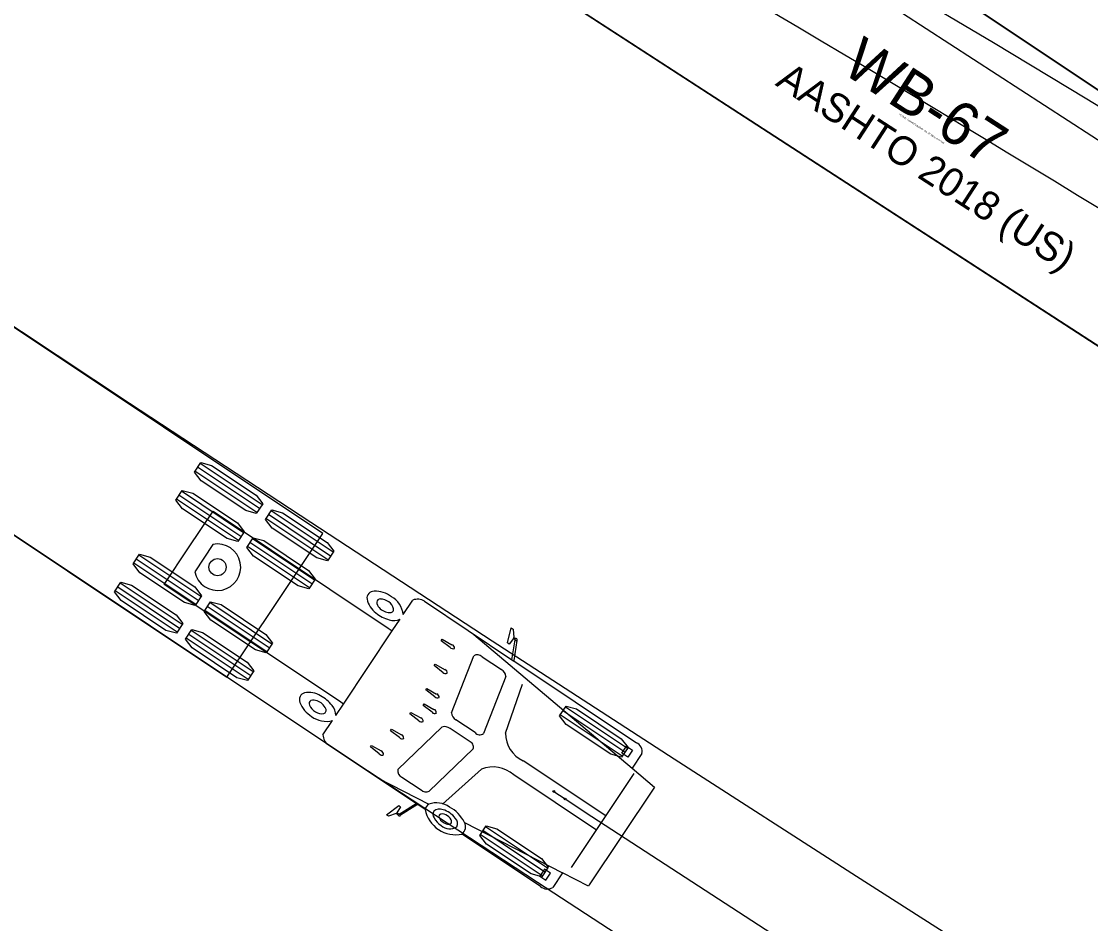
# Model space of a CAD drawing. Extents: x 973688 to 979179, y 703586 to 707602.
# Drawn here: x 978364.3 to 978416.9, y 704044.5 to 704088.9 of the extents above; entities that cross this region are included whole.
import ezdxf

# ---------------------------------------------------------------- set-up
doc = ezdxf.new("R2010")
doc.units = 0
doc.layers.add('Radius Check', color=7, linetype='Continuous')
doc.layers.add('T_Drafting', color=7, linetype='Continuous')

msp = doc.modelspace()

# ---------------------------------------------------------------- linework, layer by layer
at = {"layer": 'Radius Check'}
for points in [[(978453.188, 704061.486), (978448.792, 704064.471), (978440.139, 704070.274), (978401.836, 704095.846), (978401.751, 704096.091), (978384.633, 704106.754), (978388.865, 704113.543), (978397.898, 704107.976), (978406.359, 704102.726), (978406.555, 704102.916), (978415.639, 704097.26), (978424.715, 704091.575), (978433.777, 704085.867), (978442.809, 704080.145), (978451.623, 704074.533), (978460.601, 704068.788)], [(978427.428, 704066.35), (978384.429, 704094.229), (978384.368, 704094.393), (978379.896, 704096.938), (978366.896, 704104.422), (978370.888, 704111.355), (978375.519, 704108.793), (978380.161, 704106.199), (978384.767, 704103.598), (978388.847, 704101.273), (978389.052, 704101.361), (978393.632, 704098.732), (978398.328, 704096.01), (978402.952, 704093.303), (978407.564, 704090.577), (978412.164, 704087.833), (978416.752, 704085.069), (978421.327, 704082.287)], [(978450.563, 704073.507), (978450.575, 704073.525), (978450.516, 704073.565), (978445.803, 704076.712), (978406.555, 704102.916), (978404.195, 704099.381), (978401.836, 704095.846), (978441.084, 704069.643), (978445.797, 704066.497), (978445.856, 704066.457), (978445.868, 704066.475)], [(978433.454, 704072.552), (978433.466, 704072.57), (978433.406, 704072.608), (978428.651, 704075.691), (978389.052, 704101.361), (978386.74, 704097.795), (978384.429, 704094.229), (978424.028, 704068.559), (978428.784, 704065.477), (978428.843, 704065.439), (978428.855, 704065.457)]]:
    msp.add_lwpolyline(points, dxfattribs=at)
for centre, radius, start, end in [((976519.884, 701071.256), 3566.494, 55.87597, 58.372335), ((977776.579, 703031.64), 1228.403, 52.999585, 60.987287)]:
    msp.add_arc(centre, radius, start, end, dxfattribs=at)
at = {"layer": 'T_Drafting'}
for p, q in [((978376.184, 704065.096), (978373.133, 704067.13)), ((978375.929, 704064.714), (978372.879, 704066.749)), ((978376.057, 704064.905), (978373.006, 704066.94)), ((978375.014, 704063.342), (978371.963, 704065.376)), ((978375.141, 704063.532), (978372.091, 704065.567)), ((978375.268, 704063.723), (978372.218, 704065.758)), ((978379.423, 704062.384), (978376.373, 704064.418)), ((978379.551, 704062.574), (978376.5, 704064.609)), ((978379.678, 704062.765), (978376.627, 704064.8)), ((978378.762, 704061.392), (978375.712, 704063.427)), ((978373.762, 704063.144), (978372.865, 704061.799)), ((978378.508, 704061.011), (978375.457, 704063.046)), ((978378.635, 704061.202), (978375.585, 704063.236)), ((978372.914, 704060.194), (978369.864, 704062.229)), ((978373.041, 704060.385), (978369.991, 704062.42)), ((978373.169, 704060.576), (978370.118, 704062.61)), ((978372.253, 704059.203), (978369.203, 704061.238)), ((978371.999, 704058.822), (978368.948, 704060.856)), ((978372.126, 704059.012), (978369.076, 704061.047)), ((978376.663, 704058.245), (978373.612, 704060.28)), ((978376.408, 704057.864), (978373.358, 704059.898)), ((978376.535, 704058.054), (978373.485, 704060.089)), ((978375.62, 704056.682), (978372.57, 704058.716)), ((978375.747, 704056.872), (978372.697, 704058.907)), ((978380.183, 704055.293), (978382.586, 704058.895)), ((978386.603, 704058.721), (978394.39, 704052.132)), ((978388.544, 704058.52), (978388.56, 704058.542)), ((978388.56, 704058.542), (978388.559, 704058.57)), ((978375.493, 704056.491), (978372.442, 704058.526)), ((978384.994, 704058.408), (978385.044, 704058.483)), ((978385.429, 704058.071), (978384.994, 704058.408)), ((978385.044, 704058.483), (978385.522, 704058.211)), ((978385.5, 704054.858), (978386.593, 704057.659)), ((978387.011, 704057.618), (978387.952, 704056.99)), ((978384.639, 704057.181), (978384.689, 704057.256)), ((978385.096, 704056.831), (978384.639, 704057.181)), ((978384.689, 704057.256), (978385.189, 704056.971)), ((978388.475, 704057.473), (978388.558, 704057.417)), ((978388.168, 704056.648), (978387.075, 704053.847)), ((978384.241, 704055.983), (978384.291, 704056.058)), ((978384.677, 704055.646), (978384.241, 704055.983)), ((978384.291, 704056.058), (978384.77, 704055.785)), ((978388.157, 704053.862), (978388.999, 704056.265)), ((978383.457, 704054.808), (978383.507, 704054.883)), ((978383.507, 704054.883), (978383.986, 704054.61)), ((978384.106, 704055.224), (978384.156, 704055.299)), ((978384.541, 704054.887), (978384.106, 704055.224)), ((978384.156, 704055.299), (978384.635, 704055.027)), ((978394.026, 704052.919), (978390.975, 704054.953)), ((978394.153, 704053.109), (978391.102, 704055.144)), ((978383.893, 704054.47), (978383.457, 704054.808)), ((978386.657, 704053.888), (978385.716, 704054.515)), ((978393.898, 704052.728), (978390.848, 704054.763)), ((978382.504, 704053.98), (978382.554, 704054.055)), ((978382.939, 704053.643), (978382.504, 704053.98)), ((978382.554, 704054.055), (978383.032, 704053.783)), ((978385.029, 704054.152), (978382.864, 704052.068)), ((978386.369, 704053.457), (978385.429, 704054.084)), ((978381.507, 704053.182), (978381.557, 704053.256)), ((978381.943, 704052.844), (978381.507, 704053.182)), ((978381.557, 704053.256), (978382.036, 704052.984)), ((978384.402, 704051.002), (978386.568, 704053.087)), ((978393.883, 704052.877), (978394.112, 704053.22)), ((978394.179, 704052.68), (978393.883, 704052.877)), ((978394.112, 704053.22), (978394.408, 704053.023)), ((978394.408, 704053.023), (978394.179, 704052.68)), ((978393.095, 704049.784), (978389.026, 704052.498)), ((978383.062, 704051.697), (978384.002, 704051.07)), ((978386.97, 704052.082), (978385.064, 704050.372)), ((978392.632, 704049.09), (978388.563, 704051.804)), ((978391.4, 704047.243), (978394.487, 704051.871)), ((978381.887, 704051.65), (978384.383, 704050.368)), ((978383.758, 704050.402), (978383.841, 704050.346)), ((978382.803, 704049.912), (978382.777, 704049.903)), ((978382.818, 704049.936), (978382.803, 704049.912)), ((978386.133, 704049.47), (978390.961, 704046.991)), ((978390.095, 704047.026), (978387.045, 704049.061)), ((978390.222, 704047.217), (978387.172, 704049.251)), ((978389.968, 704046.835), (978386.917, 704048.87)), ((978390.078, 704047.173), (978389.849, 704046.83)), ((978390.375, 704046.976), (978390.078, 704047.173)), ((978390.146, 704046.633), (978390.375, 704046.976)), ((978389.849, 704046.83), (978390.146, 704046.633))]:
    msp.add_line(p, q, dxfattribs=at)
for points in [[(978330.431, 704086.001), (978330.419, 704085.983), (978330.478, 704085.944), (978335.192, 704082.798), (978374.45, 704056.61), (978376.809, 704060.146), (978379.167, 704063.682), (978339.909, 704089.869), (978335.194, 704093.014), (978335.135, 704093.053), (978335.123, 704093.035)], [(978494.681, 703977.857), (978493.524, 703979.109), (978492.291, 703980.361), (978490.984, 703981.613), (978489.601, 703982.864), (978488.145, 703984.112), (978486.618, 703985.358), (978485.022, 703986.599), (978483.36, 703987.838), (978481.63, 703989.076), (978479.83, 703990.321), (978478.892, 703990.933), (978470.664, 703995.855), (978461.754, 704001.212), (978452.649, 704006.734), (978443.556, 704012.306), (978434.488, 704017.921), (978425.445, 704023.578), (978416.606, 704029.165), (978407.686, 704034.861), (978398.696, 704040.662), (978389.734, 704046.504), (978380.801, 704052.389), (978330.36, 704086.022)], [(978360.763, 704075.988), (978369.664, 704070.099), (978378.577, 704064.234), (978387.507, 704058.397), (978396.455, 704052.59), (978405.422, 704046.816), (978414.411, 704041.076), (978423.272, 704035.466), (978432.145, 704029.898), (978441.174, 704024.281), (978450.225, 704018.695), (978459.295, 704013.135), (978508.337, 703983.26), (978510.321, 703982.029), (978512.35, 703980.72), (978513.381, 703980.03), (978521.963, 703974.902)], [(978379.802, 704054.722), (978380.182, 704055.292), (978379.985, 704055.425), (978371.365, 704061.175), (978372.566, 704062.976), (978373.768, 704064.777), (978382.388, 704059.027), (978382.586, 704058.896), (978382.967, 704059.466)], [(978383.123, 704059.701), (978383.592, 704060.404)], [(978384.169, 704060.345), (978388.475, 704057.473), (978388.635, 704058.443), (978388.635, 704058.443), (978388.611, 704058.473), (978388.611, 704058.474), (978388.61, 704058.474), (978388.544, 704058.519), (978388.543, 704058.519), (978388.336, 704058.238), (978388.251, 704058.295), (978388.436, 704059.036), (978388.438, 704059.037), (978388.536, 704058.972), (978388.537, 704058.968), (978388.559, 704058.572), (978388.56, 704058.569), (978388.631, 704058.521)], [(978388.718, 704058.41), (978388.56, 704057.427), (978388.565, 704057.413), (978394.602, 704053.386)], [(978379.176, 704053.784), (978379.645, 704054.487)], [(978382.85, 704049.855), (978382.778, 704049.902), (978382.775, 704049.902), (978382.401, 704049.77), (978382.398, 704049.769), (978382.299, 704049.835), (978382.3, 704049.837), (978382.913, 704050.293), (978382.998, 704050.235), (978382.818, 704049.937), (978382.818, 704049.936), (978382.885, 704049.892), (978382.886, 704049.891), (978382.887, 704049.891), (978382.924, 704049.881), (978382.924, 704049.881), (978383.758, 704050.402), (978379.452, 704053.274)], [(978394.871, 704052.852), (978394.395, 704052.139), (978394.392, 704052.131), (978395.486, 704051.205), (978395.452, 704051.152), (978393.863, 704048.77), (978392.274, 704046.388), (978392.238, 704046.336), (978390.963, 704046.99), (978390.957, 704046.984), (978390.481, 704046.271)], [(978390.535, 704050.99), (978390.812, 704050.805), (978391.091, 704050.621)], [(978384.202, 704050.105), (978383.848, 704050.341), (978383.833, 704050.341), (978382.986, 704049.817)], [(978389.885, 704046.314), (978386.021, 704048.892)]]:
    msp.add_lwpolyline(points, dxfattribs=at)
for points in [[(978376.215, 704065.143), (978375.898, 704064.667), (978375.375, 704064.809), (978373.179, 704066.274), (978372.848, 704066.702), (978373.165, 704067.178), (978373.688, 704067.036), (978375.884, 704065.571)], [(978375.3, 704063.77), (978374.982, 704063.294), (978374.46, 704063.436), (978372.263, 704064.901), (978371.932, 704065.329), (978372.249, 704065.805), (978372.772, 704065.664), (978374.968, 704064.199)], [(978379.709, 704062.812), (978379.392, 704062.336), (978378.869, 704062.478), (978376.673, 704063.943), (978376.342, 704064.371), (978376.659, 704064.847), (978377.182, 704064.705), (978379.378, 704063.24)], [(978378.794, 704061.44), (978378.476, 704060.964), (978377.954, 704061.105), (978375.757, 704062.57), (978375.426, 704062.999), (978375.743, 704063.474), (978376.266, 704063.333), (978378.462, 704061.868)], [(978373.2, 704060.623), (978372.883, 704060.147), (978372.36, 704060.289), (978370.164, 704061.754), (978369.832, 704062.182), (978370.15, 704062.658), (978370.673, 704062.516), (978372.869, 704061.051)], [(978372.285, 704059.25), (978371.967, 704058.774), (978371.444, 704058.916), (978369.248, 704060.381), (978368.917, 704060.809), (978369.234, 704061.285), (978369.757, 704061.144), (978371.953, 704059.679)], [(978376.694, 704058.292), (978376.377, 704057.816), (978375.854, 704057.958), (978373.658, 704059.423), (978373.326, 704059.851), (978373.644, 704060.327), (978374.167, 704060.185), (978376.363, 704058.72)], [(978375.779, 704056.92), (978375.461, 704056.444), (978374.938, 704056.585), (978372.742, 704058.05), (978372.411, 704058.479), (978372.728, 704058.954), (978373.251, 704058.813), (978375.447, 704057.348)], [(978394.184, 704053.157), (978393.867, 704052.681), (978393.344, 704052.822), (978391.148, 704054.287), (978390.817, 704054.715), (978391.134, 704055.191), (978391.657, 704055.05), (978393.853, 704053.585)], [(978390.254, 704047.264), (978389.936, 704046.788), (978389.413, 704046.93), (978387.217, 704048.395), (978386.886, 704048.823), (978387.203, 704049.299), (978387.726, 704049.157), (978389.922, 704047.692)]]:
    msp.add_lwpolyline(points, close=True, dxfattribs=at)
for centre, radius in [((978373.99, 704062.026), 0.424), ((978390.535, 704050.99), 0.0417), ((978391.091, 704050.621), 0.0417), ((978391.091, 704050.621), 0.0417)]:
    msp.add_circle(centre, radius, dxfattribs=at)
for centre, radius, start, end in [((978373.986, 704062.023), 1.143, 191.2943, 101.2943), ((978381.687, 704060.495), 0.346, 89.687, 186.7001), ((978381.721, 704059.425), 1.416, 54.2225, 91.2903), ((978382.454, 704060.692), 1.136, 192.0583, 233.579), ((978381.99, 704060.288), 0.172, 86.5959, 173.7465), ((978382.181, 704060.311), 0.362, 180.5909, 229.6319), ((978381.993, 704059.795), 0.664, 51.1981, 89.4199), ((978382.136, 704059.868), 0.522, 11.2997, 58.4638), ((978381.993, 704059.583), 1.136, 5.9242, 60.7155), ((978383.825, 704059.83), 0.619, 56.2923, 112.134), ((978382.889, 704061.106), 1.73, 230.121, 254.9195), ((978382.495, 704060.519), 0.732, 221.4681, 267.7026), ((978382.481, 704059.956), 0.169, 264.7286, 4.8474), ((978382.663, 704060.129), 0.729, 252.1028, 294.6168), ((978385.563, 704058.197), 0.184, 223.2475, 295.1395), ((978385.487, 704058.058), 0.157, 349.8403, 76.95), ((978388.637, 704058.414), 0.108, 47.1355, 93.318), ((978388.682, 704058.448), 0.0522, 312.5571, 57.4117), ((978386.777, 704057.382), 0.332, 45.2157, 123.6377), ((978385.132, 704056.831), 0.157, 349.8403, 76.95), ((978387.781, 704056.643), 0.387, 0.6272, 63.8591), ((978385.208, 704056.97), 0.184, 223.2475, 295.1395), ((978378.36, 704055.508), 0.346, 105.8886, 202.9016), ((978379.361, 704055.888), 1.416, 201.2983, 238.3662), ((978378.473, 704054.724), 1.136, 59.0096, 100.5303), ((978378.668, 704055.308), 0.172, 118.8421, 205.9927), ((978378.72, 704055.123), 0.362, 62.9568, 111.9978), ((978378.648, 704054.753), 0.732, 24.8861, 71.1205), ((978378.258, 704054.163), 1.73, 37.6692, 62.4677), ((978384.811, 704055.772), 0.184, 223.2475, 295.1395), ((978384.735, 704055.633), 0.157, 349.8403, 76.95), ((978379.124, 704055.494), 0.664, 203.1688, 241.3905), ((978379.112, 704055.334), 0.522, 234.1248, 281.2889), ((978379.163, 704054.982), 0.169, 287.7413, 27.86), ((978379.073, 704054.747), 0.729, 357.9718, 40.4858), ((978384.669, 704054.978), 0.157, 215.6387, 302.7483), ((978384.599, 704054.874), 0.157, 349.8403, 76.95), ((978385.887, 704054.863), 0.387, 180.6296, 243.8567), ((978379.32, 704055.575), 1.136, 231.8731, 286.6644), ((978384.02, 704054.562), 0.157, 215.6387, 302.7483), ((978383.921, 704054.438), 0.184, 357.4491, 69.3411), ((978385.174, 704053.794), 0.387, 48.7319, 111.959), ((978386.886, 704054.076), 0.296, 219.2779, 309.5756), ((978389.673, 704053.869), 1.517, 180.2869, 244.7143), ((978379.796, 704053.789), 0.619, 180.4546, 236.2963), ((978383.067, 704053.734), 0.157, 215.6387, 302.7483), ((978382.968, 704053.611), 0.184, 357.4491, 69.3411), ((978386.284, 704053.173), 0.296, 343.0131, 73.3107), ((978394.394, 704052.947), 0.486, 348.7573, 64.7084), ((978382.07, 704052.935), 0.157, 215.6387, 302.7483), ((978381.971, 704052.812), 0.184, 357.4491, 69.3411), ((978383.189, 704052.004), 0.332, 168.9509, 247.3729), ((978387.545, 704050.679), 1.517, 47.8744, 112.3018), ((978384.257, 704051.361), 0.387, 228.7295, 291.9615), ((978384.55, 704050.064), 0.347, 118.6215, 173.4321), ((978384.75, 704049.292), 1.136, 54.9989, 108.8014), ((978384.918, 704049.686), 0.44, 68.0886, 131.9014), ((978384.605, 704048.717), 1.704, 26.215, 62.1231), ((979663.259, 705993.334), 2322.185, 236.781575, 239.252706), ((978382.952, 704049.89), 0.108, 199.2706, 245.4531), ((978382.937, 704049.835), 0.0522, 235.1769, 340.0315), ((978385.708, 704050.39), 1.53, 190.7871, 281.7961), ((978384.904, 704049.866), 0.317, 152.1445, 213.7369), ((978385.54, 704050.191), 1.03, 209.118, 237.5045), ((978385.053, 704049.755), 0.17, 153.9634, 208.0277), ((978385.066, 704049.626), 0.263, 55.2292, 129.1311), ((978385.418, 704049.961), 0.589, 209.0498, 252.0326), ((978384.741, 704048.955), 1.189, 37.4255, 73.3148), ((978384.981, 704049.316), 0.575, 29.3694, 65.9398), ((978385.35, 704049.513), 0.158, 331.2655, 32.7783), ((978385.435, 704049.411), 0.366, 334.3467, 46.8276), ((978385.421, 704049.785), 0.634, 226.8782, 302.8799), ((978385.336, 704049.6), 0.223, 243.5292, 313.1317), ((978385.768, 704049.251), 0.425, 304.3572, 30.8936), ((978390.211, 704046.675), 0.486, 227.8802, 303.8313)]:
    msp.add_arc(centre, radius, start, end, dxfattribs=at)
for centre, major_axis, start_param, end_param in [((978388.675, 704058.466), (0.0651, -0.0434), 2.615166, 3.884468), ((978388.675, 704058.466), (-0.0651, 0.0434), 1.301202, 2.571945), ((978382.918, 704049.835), (0.0651, -0.0434), 2.398717, 3.668019), ((978382.918, 704049.835), (0.0651, -0.0434), 0.569648, 1.840391)]:
    msp.add_ellipse(centre, major_axis=major_axis, ratio=0.544872, start_param=start_param, end_param=end_param, dxfattribs=at)

# ---------------------------------------------------------------- texts
at = {"layer": 'Radius Check'}
for s, height, p in [('WB-67', 2.125, (978404.612, 704086.413)), ('AASHTO 2018 (US)', 1.41667, (978401.385, 704085.761)), ('(c) 2021 Transoft Solutions, Inc. All rights reserved.', 0.085, (978407.5, 704084.287))]:
    msp.add_text(s, height=height, rotation=327.0468, dxfattribs=at).set_placement(p)

doc.saveas('drawing.dxf')
